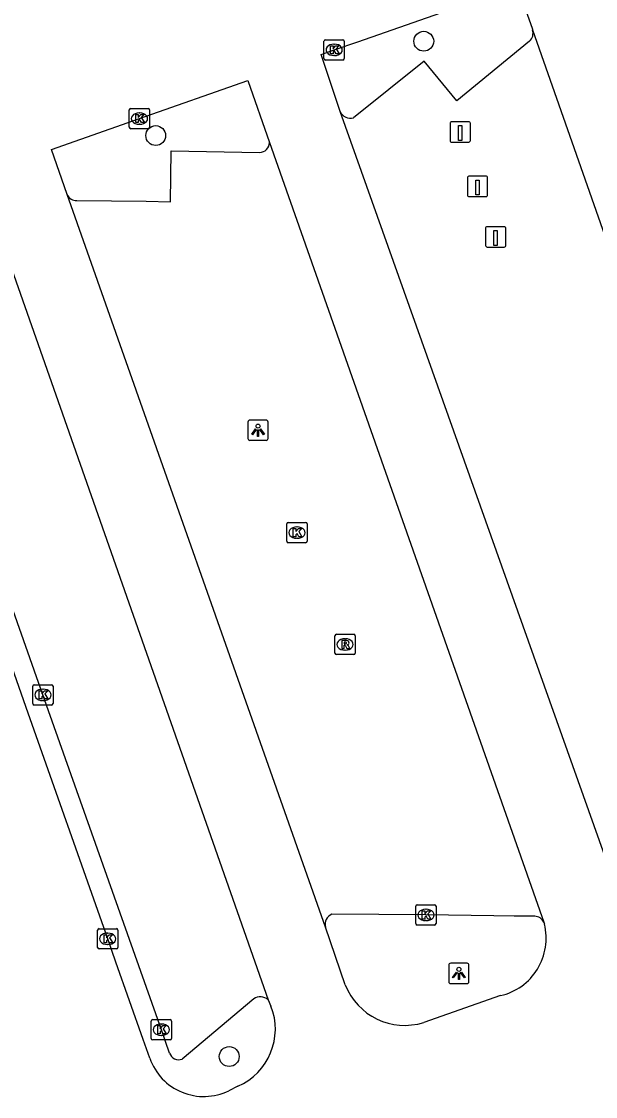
# Model space of a CAD drawing. Extents: x 157692 to 159670, y 381454 to 383289.
# Drawn here: x 159422.8 to 159451.1, y 382800.5 to 382853.4 of the extents above; entities that cross this region are included whole.
import ezdxf

# ---------------------------------------------------------------- set-up
doc = ezdxf.new("R2010")
doc.units = 0
for name, color, linetype in [('IMGEO_Boom', 7, 'Continuous'), ('IMGEO_Kolk', 7, 'Continuous'), ('IMGEO_Laadpaal', 7, 'Continuous'), ('IMGEO_Lichtpunt', 7, 'Continuous'), ('IMGEO_Parkeervlak_gesloten', 7, 'Continuous'), ('IMGEO_Rijbaan_lokaal_gesloten', 7, 'Continuous'), ('IMGEO_Rioolput', 7, 'Continuous')]:
    doc.layers.add(name, color=color, linetype=linetype)

msp = doc.modelspace()

# ---------------------------------------------------------------- linework, layer by layer
at = {"layer": 'IMGEO_Boom'}
for centre in [(159442.662, 382852.453), (159429.46, 382847.805), (159433.079, 382802.426)]:
    msp.add_circle(centre, 0.489, dxfattribs=at)
at = {"layer": 'IMGEO_Kolk'}
for p, q in [((159437.748, 382851.602), (159437.748, 382852.454)), ((159437.823, 382852.528), (159438.675, 382852.528)), ((159438.236, 382852.308), (159438.261, 382852.308)), ((159438.749, 382852.454), (159438.749, 382851.602)), ((159438.259, 382851.748), (159438.234, 382851.748)), ((159438.675, 382851.528), (159437.823, 382851.528)), ((159428.158, 382848.215), (159428.158, 382849.067)), ((159428.233, 382849.141), (159429.085, 382849.141)), ((159429.159, 382849.067), (159429.159, 382848.215)), ((159428.646, 382848.921), (159428.671, 382848.921)), ((159429.085, 382848.141), (159428.233, 382848.141)), ((159428.669, 382848.361), (159428.644, 382848.361)), ((159435.916, 382827.815), (159435.916, 382828.667)), ((159435.991, 382828.741), (159436.843, 382828.741)), ((159436.404, 382828.521), (159436.429, 382828.521)), ((159436.917, 382828.667), (159436.917, 382827.815)), ((159436.427, 382827.961), (159436.402, 382827.961)), ((159436.843, 382827.741), (159435.991, 382827.741)), ((159423.404, 382819.821), (159423.404, 382820.673)), ((159423.479, 382820.747), (159424.331, 382820.747)), ((159423.892, 382820.527), (159423.917, 382820.527)), ((159424.405, 382820.673), (159424.405, 382819.821)), ((159423.915, 382819.967), (159423.89, 382819.967)), ((159424.331, 382819.747), (159423.479, 382819.747)), ((159442.269, 382808.977), (159442.269, 382809.829)), ((159442.344, 382809.903), (159443.196, 382809.903)), ((159443.27, 382809.829), (159443.27, 382808.977)), ((159442.757, 382809.683), (159442.782, 382809.683)), ((159426.67, 382808.727), (159427.522, 382808.727)), ((159443.196, 382808.903), (159442.344, 382808.903)), ((159442.78, 382809.123), (159442.755, 382809.123)), ((159426.595, 382807.801), (159426.595, 382808.653)), ((159427.083, 382808.507), (159427.108, 382808.507)), ((159427.596, 382808.653), (159427.596, 382807.801)), ((159427.522, 382807.727), (159426.67, 382807.727)), ((159427.106, 382807.947), (159427.081, 382807.947)), ((159429.236, 382803.322), (159429.236, 382804.174)), ((159429.311, 382804.248), (159430.163, 382804.248)), ((159429.724, 382804.028), (159429.749, 382804.028)), ((159430.237, 382804.174), (159430.237, 382803.322)), ((159429.747, 382803.468), (159429.722, 382803.468)), ((159430.163, 382803.248), (159429.311, 382803.248))]:
    msp.add_line(p, q, dxfattribs=at)
for points in [[(159437.748, 382851.602), (159437.748, 382852.454)], [(159437.823, 382852.528), (159438.675, 382852.528)], [(159438.069, 382852.228), (159438.192, 382852.228), (159438.192, 382852.077), (159438.322, 382852.228), (159438.486, 382852.228), (159438.34, 382852.077), (159438.493, 382851.828), (159438.341, 382851.828), (159438.256, 382851.992), (159438.192, 382851.925), (159438.192, 382851.828), (159438.069, 382851.828), (159438.069, 382852.228)], [(159438.749, 382852.454), (159438.749, 382851.602)], [(159438.675, 382851.528), (159437.823, 382851.528)], [(159428.158, 382848.215), (159428.158, 382849.067)], [(159428.233, 382849.141), (159429.085, 382849.141)], [(159429.159, 382849.067), (159429.159, 382848.215)], [(159428.479, 382848.841), (159428.602, 382848.841), (159428.602, 382848.69), (159428.732, 382848.841), (159428.896, 382848.841), (159428.75, 382848.69), (159428.903, 382848.441), (159428.751, 382848.441), (159428.666, 382848.605), (159428.602, 382848.538), (159428.602, 382848.441), (159428.479, 382848.441), (159428.479, 382848.841)], [(159429.085, 382848.141), (159428.233, 382848.141)], [(159435.916, 382827.815), (159435.916, 382828.667)], [(159435.991, 382828.741), (159436.843, 382828.741)], [(159436.237, 382828.441), (159436.36, 382828.441), (159436.36, 382828.29), (159436.49, 382828.441), (159436.654, 382828.441), (159436.508, 382828.29), (159436.661, 382828.041), (159436.509, 382828.041), (159436.424, 382828.205), (159436.36, 382828.138), (159436.36, 382828.041), (159436.237, 382828.041), (159436.237, 382828.441)], [(159436.917, 382828.667), (159436.917, 382827.815)], [(159436.843, 382827.741), (159435.991, 382827.741)], [(159423.404, 382819.821), (159423.404, 382820.673)], [(159423.479, 382820.747), (159424.331, 382820.747)], [(159423.725, 382820.447), (159423.848, 382820.447), (159423.848, 382820.296), (159423.978, 382820.447), (159424.142, 382820.447), (159423.996, 382820.296), (159424.149, 382820.047), (159423.997, 382820.047), (159423.912, 382820.211), (159423.848, 382820.144), (159423.848, 382820.047), (159423.725, 382820.047), (159423.725, 382820.447)], [(159424.405, 382820.673), (159424.405, 382819.821)], [(159424.331, 382819.747), (159423.479, 382819.747)], [(159442.269, 382808.977), (159442.269, 382809.829)], [(159442.344, 382809.903), (159443.196, 382809.903)], [(159443.27, 382809.829), (159443.27, 382808.977)], [(159442.59, 382809.603), (159442.713, 382809.603), (159442.713, 382809.452), (159442.843, 382809.603), (159443.007, 382809.603), (159442.861, 382809.452), (159443.014, 382809.203), (159442.862, 382809.203), (159442.777, 382809.367), (159442.713, 382809.3), (159442.713, 382809.203), (159442.59, 382809.203), (159442.59, 382809.603)], [(159426.67, 382808.727), (159427.522, 382808.727)], [(159443.196, 382808.903), (159442.344, 382808.903)], [(159426.595, 382807.801), (159426.595, 382808.653)], [(159426.916, 382808.427), (159427.039, 382808.427), (159427.039, 382808.276), (159427.169, 382808.427), (159427.333, 382808.427), (159427.187, 382808.276), (159427.34, 382808.027), (159427.188, 382808.027), (159427.103, 382808.191), (159427.039, 382808.124), (159427.039, 382808.027), (159426.916, 382808.027), (159426.916, 382808.427)], [(159427.596, 382808.653), (159427.596, 382807.801)], [(159427.522, 382807.727), (159426.67, 382807.727)], [(159429.236, 382803.322), (159429.236, 382804.174)], [(159429.311, 382804.248), (159430.163, 382804.248)], [(159429.557, 382803.948), (159429.68, 382803.948), (159429.68, 382803.797), (159429.81, 382803.948), (159429.974, 382803.948), (159429.828, 382803.797), (159429.981, 382803.548), (159429.829, 382803.548), (159429.744, 382803.712), (159429.68, 382803.645), (159429.68, 382803.548), (159429.557, 382803.548), (159429.557, 382803.948)], [(159430.237, 382804.174), (159430.237, 382803.322)], [(159430.163, 382803.248), (159429.311, 382803.248)]]:
    msp.add_lwpolyline(points, dxfattribs=at)
for centre, start, end in [((159437.825, 382852.452), 91.552, 178.448), ((159437.825, 382852.452), 91.552, 178.448), ((159438.673, 382852.452), 1.552, 88.448), ((159438.673, 382852.452), 1.552, 88.448), ((159437.825, 382851.604), 181.552, 268.448), ((159437.825, 382851.604), 181.552, 268.448), ((159438.673, 382851.604), 271.552, 358.448), ((159438.673, 382851.604), 271.552, 358.448), ((159428.235, 382849.065), 91.552, 178.448), ((159428.235, 382849.065), 91.552, 178.448), ((159429.083, 382849.065), 1.552, 88.448), ((159429.083, 382849.065), 1.552, 88.448), ((159428.235, 382848.217), 181.552, 268.448), ((159428.235, 382848.217), 181.552, 268.448), ((159429.083, 382848.217), 271.552, 358.448), ((159429.083, 382848.217), 271.552, 358.448), ((159435.993, 382828.665), 91.552, 178.448), ((159435.993, 382828.665), 91.552, 178.448), ((159436.841, 382828.665), 1.552, 88.448), ((159436.841, 382828.665), 1.552, 88.448), ((159435.993, 382827.817), 181.552, 268.448), ((159435.993, 382827.817), 181.552, 268.448), ((159436.841, 382827.817), 271.552, 358.448), ((159436.841, 382827.817), 271.552, 358.448), ((159423.481, 382820.671), 91.552, 178.448), ((159423.481, 382820.671), 91.552, 178.448), ((159424.329, 382820.671), 1.552, 88.448), ((159424.329, 382820.671), 1.552, 88.448), ((159423.481, 382819.823), 181.552, 268.448), ((159423.481, 382819.823), 181.552, 268.448), ((159424.329, 382819.823), 271.552, 358.448), ((159424.329, 382819.823), 271.552, 358.448), ((159442.346, 382809.827), 91.552, 178.448), ((159442.346, 382809.827), 91.552, 178.448), ((159443.194, 382809.827), 1.552, 88.448), ((159443.194, 382809.827), 1.552, 88.448), ((159426.672, 382808.651), 91.552, 178.448), ((159426.672, 382808.651), 91.552, 178.448), ((159427.52, 382808.651), 1.552, 88.448), ((159427.52, 382808.651), 1.552, 88.448), ((159442.346, 382808.979), 181.552, 268.448), ((159442.346, 382808.979), 181.552, 268.448), ((159443.194, 382808.979), 271.552, 358.448), ((159443.194, 382808.979), 271.552, 358.448), ((159426.672, 382807.803), 181.552, 268.448), ((159426.672, 382807.803), 181.552, 268.448), ((159427.52, 382807.803), 271.552, 358.448), ((159427.52, 382807.803), 271.552, 358.448), ((159429.313, 382804.172), 91.552, 178.448), ((159429.313, 382804.172), 91.552, 178.448), ((159430.161, 382804.172), 1.552, 88.448), ((159430.161, 382804.172), 1.552, 88.448), ((159429.313, 382803.324), 181.552, 268.448), ((159429.313, 382803.324), 181.552, 268.448), ((159430.161, 382803.324), 271.552, 358.448), ((159430.161, 382803.324), 271.552, 358.448)]:
    msp.add_arc(centre, 0.0765, start, end, dxfattribs=at)
for centre, major_axis, ratio, start_param, end_param in [((159438.235, 382852.028), (-0.387, 0.002), 0.722429, 4.712389, 7.853982), ((159438.26, 382852.028), (-0.39, 0.002), 0.717154, 1.570796, 4.712389), ((159428.645, 382848.641), (-0.387, 0.002), 0.722429, 4.712389, 7.853982), ((159428.67, 382848.641), (-0.39, 0.002), 0.717154, 1.570796, 4.712389), ((159436.403, 382828.241), (-0.387, 0.002), 0.722429, 4.712389, 7.853982), ((159436.428, 382828.241), (-0.39, 0.002), 0.717154, 1.570796, 4.712389), ((159423.891, 382820.247), (-0.387, 0.002), 0.722429, 4.712389, 7.853982), ((159423.916, 382820.247), (-0.39, 0.002), 0.717154, 1.570796, 4.712389), ((159442.756, 382809.403), (-0.387, 0.002), 0.722429, 4.712389, 7.853982), ((159442.781, 382809.403), (-0.39, 0.002), 0.717154, 1.570796, 4.712389), ((159427.082, 382808.227), (-0.387, 0.002), 0.722429, 4.712389, 7.853982), ((159427.107, 382808.227), (-0.39, 0.002), 0.717154, 1.570796, 4.712389), ((159429.723, 382803.748), (-0.387, 0.002), 0.722429, 4.712389, 7.853982), ((159429.748, 382803.748), (-0.39, 0.002), 0.717154, 1.570796, 4.712389)]:
    msp.add_ellipse(centre, major_axis=major_axis, ratio=ratio, start_param=start_param, end_param=end_param, dxfattribs=at)
at = {"layer": 'IMGEO_Laadpaal'}
for p, q in [((159444.873, 382848.483), (159444.032, 382848.483)), ((159444.873, 382848.483), (159444.032, 382848.483)), ((159443.957, 382848.399), (159443.957, 382847.558)), ((159443.957, 382848.399), (159443.957, 382847.558)), ((159444.957, 382847.567), (159444.957, 382848.408)), ((159444.957, 382847.567), (159444.957, 382848.408)), ((159444.041, 382847.483), (159444.882, 382847.483)), ((159444.041, 382847.483), (159444.882, 382847.483)), ((159445.725, 382845.802), (159444.884, 382845.802)), ((159445.725, 382845.802), (159444.884, 382845.802)), ((159444.809, 382845.718), (159444.809, 382844.877)), ((159444.809, 382845.718), (159444.809, 382844.877)), ((159445.809, 382844.886), (159445.809, 382845.727)), ((159445.809, 382844.886), (159445.809, 382845.727)), ((159444.893, 382844.802), (159445.734, 382844.802)), ((159444.893, 382844.802), (159445.734, 382844.802)), ((159445.704, 382843.23), (159445.704, 382842.389)), ((159445.704, 382843.23), (159445.704, 382842.389)), ((159446.62, 382843.314), (159445.779, 382843.314)), ((159446.62, 382843.314), (159445.779, 382843.314)), ((159446.704, 382842.398), (159446.704, 382843.239)), ((159446.704, 382842.398), (159446.704, 382843.239)), ((159445.788, 382842.314), (159446.629, 382842.314)), ((159445.788, 382842.314), (159446.629, 382842.314))]:
    msp.add_line(p, q, dxfattribs=at)
for points in [[(159444.372, 382848.296), (159444.532, 382848.296), (159444.532, 382847.563), (159444.372, 382847.563), (159444.372, 382848.296)], [(159445.224, 382845.615), (159445.384, 382845.615), (159445.384, 382844.882), (159445.224, 382844.882), (159445.224, 382845.615)], [(159446.119, 382843.127), (159446.279, 382843.127), (159446.279, 382842.394), (159446.119, 382842.394), (159446.119, 382843.127)]]:
    msp.add_lwpolyline(points, dxfattribs=at)
for centre, start, end in [((159444.035, 382848.405), 92.4484, 184.2845), ((159444.035, 382848.405), 92.4484, 184.2845), ((159444.879, 382848.405), 2.4484, 94.2845), ((159444.879, 382848.405), 2.4484, 94.2845), ((159444.035, 382847.561), 182.4484, 274.2845), ((159444.035, 382847.561), 182.4484, 274.2845), ((159444.879, 382847.561), 272.4484, 4.2845), ((159444.879, 382847.561), 272.4484, 4.2845), ((159444.887, 382845.724), 92.4484, 184.2845), ((159444.887, 382845.724), 92.4484, 184.2845), ((159445.731, 382845.724), 2.4484, 94.2845), ((159445.731, 382845.724), 2.4484, 94.2845), ((159444.887, 382844.88), 182.4484, 274.2845), ((159444.887, 382844.88), 182.4484, 274.2845), ((159445.731, 382844.88), 272.4484, 4.2845), ((159445.731, 382844.88), 272.4484, 4.2845), ((159445.782, 382843.236), 92.4484, 184.2845), ((159445.782, 382843.236), 92.4484, 184.2845), ((159446.626, 382843.236), 2.4484, 94.2845), ((159446.626, 382843.236), 2.4484, 94.2845), ((159445.782, 382842.392), 182.4484, 274.2845), ((159445.782, 382842.392), 182.4484, 274.2845), ((159446.626, 382842.392), 272.4484, 4.2845), ((159446.626, 382842.392), 272.4484, 4.2845)]:
    msp.add_arc(centre, 0.0779, start, end, dxfattribs=at)
at = {"layer": 'IMGEO_Lichtpunt'}
for p, q in [((159434, 382833.69), (159434, 382832.883)), ((159434, 382833.69), (159434, 382832.883)), ((159434.902, 382833.785), (159434.094, 382833.785)), ((159434.902, 382833.785), (159434.094, 382833.785)), ((159434.996, 382832.883), (159434.996, 382833.69)), ((159434.996, 382832.883), (159434.996, 382833.69)), ((159434.094, 382832.789), (159434.902, 382832.789)), ((159434.094, 382832.789), (159434.902, 382832.789)), ((159443.893, 382806.925), (159443.893, 382806.118)), ((159443.893, 382806.925), (159443.893, 382806.118)), ((159444.795, 382807.02), (159443.987, 382807.02)), ((159444.795, 382807.02), (159443.987, 382807.02)), ((159444.889, 382806.118), (159444.889, 382806.925)), ((159444.889, 382806.118), (159444.889, 382806.925)), ((159443.987, 382806.024), (159444.795, 382806.024)), ((159443.987, 382806.024), (159444.795, 382806.024))]:
    msp.add_line(p, q, dxfattribs=at)
for points in [[(159434.374, 382833.354), (159434.413, 382833.326), (159434.225, 382833.064), (159434.187, 382833.091), (159434.374, 382833.354)], [(159434.476, 382833.306), (159434.523, 382833.306), (159434.523, 382832.984), (159434.476, 382832.984), (159434.476, 382833.306)], [(159434.586, 382833.326), (159434.624, 382833.353), (159434.811, 382833.091), (159434.772, 382833.063), (159434.586, 382833.326)], [(159444.267, 382806.589), (159444.306, 382806.561), (159444.118, 382806.299), (159444.08, 382806.326), (159444.267, 382806.589)], [(159444.479, 382806.561), (159444.517, 382806.588), (159444.704, 382806.326), (159444.665, 382806.298), (159444.479, 382806.561)], [(159444.369, 382806.541), (159444.416, 382806.541), (159444.416, 382806.219), (159444.369, 382806.219), (159444.369, 382806.541)]]:
    msp.add_lwpolyline(points, dxfattribs=at)
for centre in [(159434.499, 382833.488), (159444.392, 382806.723)]:
    msp.add_circle(centre, 0.0994, dxfattribs=at)
for centre, start, end in [((159434.094, 382833.69), 90, 180), ((159434.094, 382833.69), 90, 180), ((159434.902, 382833.69), 0, 90), ((159434.902, 382833.69), 0, 90), ((159434.094, 382832.883), 180, 270), ((159434.094, 382832.883), 180, 270), ((159434.902, 382832.883), 270, 0), ((159434.902, 382832.883), 270, 360), ((159443.987, 382806.925), 90, 180), ((159443.987, 382806.925), 90, 180), ((159444.795, 382806.925), 0, 90), ((159444.795, 382806.925), 0, 90), ((159443.987, 382806.118), 180, 270), ((159443.987, 382806.118), 180, 270), ((159444.795, 382806.118), 270, 0), ((159444.795, 382806.118), 270, 360)]:
    msp.add_arc(centre, 0.0946, start, end, dxfattribs=at)
at = {"layer": 'IMGEO_Parkeervlak_gesloten'}
for points in [[(159447.862, 382852.452), (159444.296, 382849.524), (159442.689, 382851.473), (159439.202, 382848.677)], [(159425.574, 382844.61), (159428.981, 382844.565), (159430.188, 382844.542), (159430.216, 382847.05), (159434.574, 382846.97)], [(159430.139, 382802.6), (159429.737, 382803.748), (159423.905, 382820.247), (159417.389, 382838.749)], [(159448.134, 382809.345), (159447.117, 382809.336), (159446.117, 382809.357), (159442.77, 382809.403), (159438.137, 382809.435)], [(159434.291, 382805.262), (159430.764, 382802.299)]]:
    msp.add_lwpolyline(points, dxfattribs=at)
for centre, radius, start, end in [((159447.516, 382852.855), 0.531, 310.6695, 17.2506), ((159439.047, 382849.189), 0.535, 201.951, 286.8357), ((159434.555, 382847.481), 0.511, 272.1316, 358.4477), ((159425.533, 382845.063), 0.455, 200.2055, 275.1696), ((159438.302, 382808.959), 0.503, 109.1116, 197.9765), ((159448.096, 382808.825), 0.521, 24.7133, 85.869), ((159434.617, 382804.815), 0.553, 47.2161, 126.0893), ((159430.601, 382802.759), 0.489, 199.0506, 289.5185)]:
    msp.add_arc(centre, radius, start, end, dxfattribs=at)
at = {"layer": 'IMGEO_Rijbaan_lokaal_gesloten'}
for points in [[(159438.551, 382848.989), (159437.605, 382851.799), (159438.249, 382852.028), (159439.414, 382852.416), (159447.263, 382855.178), (159448.01, 382853.049), (159448.017, 382853.03), (159448.023, 382853.012)], [(159448.023, 382853.012), (159462.144, 382812.785)], [(159425.106, 382844.906), (159424.322, 382847.114), (159428.659, 382848.641), (159434, 382850.518), (159435.066, 382847.467)], [(159452.631, 382809.356), (159438.551, 382848.989)], [(159435.066, 382847.467), (159448.57, 382809.043)], [(159429.171, 382802.34), (159428.837, 382803.267), (159427.492, 382807.071), (159427.096, 382808.227), (159423.073, 382819.626), (159414.635, 382843.713), (159418.11, 382844.928), (159420.732, 382845.835), (159421.465, 382843.729)], [(159437.823, 382808.804), (159425.106, 382844.906)], [(159421.465, 382843.729), (159434.992, 382805.221)], [(159438.795, 382805.967), (159437.823, 382808.804)], [(159448.57, 382809.043), (159448.602, 382808.952)], [(159434.992, 382805.221), (159435.137, 382804.913)], [(159446.442, 382805.426), (159442.659, 382804.106)], [(159433.508, 382800.968), (159433.056, 382800.741)]]:
    msp.add_lwpolyline(points, dxfattribs=at)
for centre, radius, start, end in [((159445.795, 382808.247), 2.894, 282.911, 14.1064), ((159441.723, 382807.105), 3.142, 201.2422, 287.3246), ((159432.28, 382803.784), 3.072, 293.5669, 21.5589), ((159431.826, 382803.271), 2.813, 199.3202, 295.9373)]:
    msp.add_arc(centre, radius, start, end, dxfattribs=at)
at = {"layer": 'IMGEO_Rioolput'}
for p, q in [((159438.286, 382822.305), (159438.286, 382823.157)), ((159438.361, 382823.231), (159439.213, 382823.231)), ((159438.774, 382823.011), (159438.799, 382823.011)), ((159439.287, 382823.157), (159439.287, 382822.305)), ((159439.213, 382822.231), (159438.361, 382822.231)), ((159438.797, 382822.451), (159438.772, 382822.451))]:
    msp.add_line(p, q, dxfattribs=at)
for points in [[(159438.286, 382822.305), (159438.286, 382823.157)], [(159438.361, 382823.231), (159439.213, 382823.231)], [(159439.287, 382823.157), (159439.287, 382822.305)], [(159438.875, 382822.929), (159438.623, 382822.931), (159438.623, 382822.531)], [(159438.623, 382822.531), (159438.747, 382822.531), (159438.747, 382822.693), (159438.758, 382822.693)], [(159438.801, 382822.85), (159438.747, 382822.85), (159438.747, 382822.769)], [(159438.747, 382822.769), (159438.799, 382822.769)], [(159438.805, 382822.664), (159438.876, 382822.531), (159439.016, 382822.531), (159438.951, 382822.657)], [(159439.213, 382822.231), (159438.361, 382822.231)]]:
    msp.add_lwpolyline(points, dxfattribs=at)
for centre, radius, start, end in [((159438.363, 382823.155), 0.0765, 91.552, 178.448), ((159438.363, 382823.155), 0.0765, 91.552, 178.448), ((159439.211, 382823.155), 0.0765, 1.552, 88.448), ((159439.211, 382823.155), 0.0765, 1.552, 88.448), ((159438.757, 382822.64), 0.0533, 26.0293, 88.6989), ((159438.783, 382822.958), 0.19, 274.7715, 282.9687), ((159438.807, 382822.754), 0.0964, 77.0061, 93.1865), ((159438.821, 382822.811), 0.0378, 276.6634, 79.6772), ((159438.874, 382822.819), 0.109, 350.3612, 89.416), ((159438.872, 382822.819), 0.112, 277.5842, 350.9817), ((159438.856, 382822.604), 0.108, 29.5134, 73.7905), ((159438.363, 382822.307), 0.0765, 181.552, 268.448), ((159438.363, 382822.307), 0.0765, 181.552, 268.448), ((159439.211, 382822.307), 0.0765, 271.552, 358.448), ((159439.211, 382822.307), 0.0765, 271.552, 358.448)]:
    msp.add_arc(centre, radius, start, end, dxfattribs=at)
for centre, major_axis, ratio, start_param, end_param in [((159438.773, 382822.731), (-0.387, 0.002), 0.722429, 4.712389, 7.853982), ((159438.798, 382822.731), (-0.39, 0.002), 0.717154, 1.570796, 4.712389)]:
    msp.add_ellipse(centre, major_axis=major_axis, ratio=ratio, start_param=start_param, end_param=end_param, dxfattribs=at)

doc.saveas('drawing.dxf')
